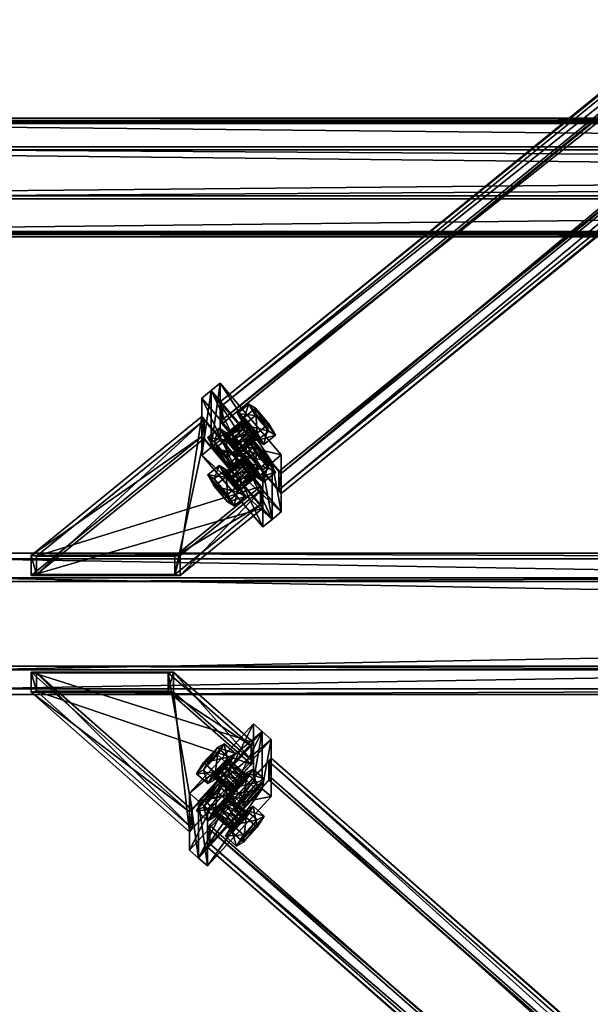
# Model space of a CAD drawing. Header units: millimetres. Extents: x -333 to 67333, y -930 to 39730.
# Tile 865 of 1056: x 137 to 616, y 33905 to 34731. Entities that reach past the tile are written whole.
import ezdxf

# ---------------------------------------------------------------- set-up
doc = ezdxf.new("R2010")
doc.units = ezdxf.units.MM
for name, color, linetype in [('13', 7, 'Continuous'), ('3', 7, 'Continuous'), ('5', 7, 'Continuous'), ('95', 7, 'Continuous'), ('99', 7, 'Continuous')]:
    doc.layers.add(name, color=color, linetype=linetype)

msp = doc.modelspace()

# ---------------------------------------------------------------- meshes
at = {"layer": '13', "color": 30}
mesh = msp.add_polyface(dxfattribs=at)
corners = [(-330.01, 34551.68, 4335.28), (-330.01, 34624.07, 4319.89), (6099.99, 34624.07, 4319.89), (6099.99, 34551.68, 4335.28), (-330.01, 34582.9, 4126.22), (6099.99, 34582.9, 4126.22), (-330.01, 34643.55, 4113.33), (6099.99, 34643.55, 4113.33), (-330.01, 34646.25, 4126.05), (6099.99, 34646.25, 4126.05), (-330.01, 34648.2, 4125.63), (6099.99, 34648.2, 4125.63), (-330.01, 34645.09, 4110.96), (6099.99, 34645.09, 4110.96), (-330.01, 34580.53, 4124.68), (6099.99, 34580.53, 4124.68), (-330.01, 34621.69, 4318.35), (6099.99, 34621.69, 4318.35), (-330.01, 34553.22, 4332.91), (6099.99, 34553.22, 4332.91), (-330.01, 34550.52, 4320.19), (6099.99, 34550.52, 4320.19), (-330.01, 34548.56, 4320.61), (6099.99, 34548.56, 4320.61)]
mesh.append_faces([[corners[k] for k in face] for face in [(0, 2, 3, 3), (1, 5, 2, 2), (4, 7, 5, 5), (6, 9, 7, 7), (8, 11, 9, 9), (10, 13, 11, 11), (12, 15, 13, 13), (14, 17, 15, 15), (16, 19, 17, 17), (18, 21, 19, 19), (20, 23, 21, 21), (22, 3, 23, 23), (8, 12, 10, 10), (20, 0, 22, 22), (11, 7, 9, 9), (3, 21, 23, 23)]], dxfattribs={"vtx0": -1, "color": 30})
mesh.append_faces([[corners[k] for k in face] for face in [(12, 6, 14, 14), (14, 1, 16, 16), (16, 0, 18, 18), (18, 0, 20, 20), (2, 19, 3, 3), (19, 2, 17, 17), (17, 2, 15, 15), (15, 5, 13, 13), (21, 3, 19, 19)]], dxfattribs={"vtx0": -1, "vtx1": -1, "color": 30})
mesh.append_faces([[corners[k] for k in face] for face in [(12, 8, 6, 6), (14, 6, 4, 4), (14, 4, 1, 1), (16, 1, 0, 0), (7, 11, 13, 13), (15, 2, 5, 5), (13, 5, 7, 7)]], dxfattribs={"vtx0": -1, "vtx2": -1, "vtx3": -1, "color": 30})
mesh.append_faces([[corners[k] for k in face] for face in [(0, 1, 2, 2), (1, 4, 5, 5), (4, 6, 7, 7), (6, 8, 9, 9), (8, 10, 11, 11), (10, 12, 13, 13), (12, 14, 15, 15), (14, 16, 17, 17), (16, 18, 19, 19), (18, 20, 21, 21), (20, 22, 23, 23), (22, 0, 3, 3)]], dxfattribs={"vtx2": -1, "vtx3": -1, "color": 30})
at = {"layer": '3', "color": 91}
mesh = msp.add_polyface(dxfattribs=at)
corners = [(5281.19, 38434.09, 3186.08), (5328.47, 38378.41, 3197.91), (354.54, 34336.47, 4057.01), (307.25, 34392.14, 4045.18), (5328.47, 38393.8, 3270.3), (354.54, 34351.85, 4129.4), (5281.19, 38449.47, 3258.46), (307.25, 34407.53, 4117.56), (5279.27, 38435.72, 3182.67), (5279.27, 38452.35, 3260.92), (305.33, 34410.41, 4120.02), (305.33, 34393.78, 4041.77), (5330.39, 38392.16, 3273.71), (356.46, 34350.22, 4132.81), (5330.39, 38375.53, 3195.46), (356.46, 34333.59, 4054.56)]
mesh.append_faces([[corners[k] for k in face] for face in [(0, 2, 3, 3), (1, 5, 2, 2), (4, 7, 5, 5), (6, 3, 7, 7), (8, 10, 11, 11), (9, 13, 10, 10), (12, 15, 13, 13), (14, 11, 15, 15)]], dxfattribs={"vtx0": -1, "color": 91})
mesh.append_faces([[corners[k] for k in face] for face in [(9, 6, 12, 12), (6, 8, 0, 0), (0, 8, 1, 1), (14, 1, 8, 8), (11, 3, 15, 15), (3, 10, 7, 7), (15, 2, 13, 13), (2, 15, 3, 3), (13, 7, 10, 10)]], dxfattribs={"vtx0": -1, "vtx1": -1, "color": 91})
mesh.append_faces([[corners[k] for k in face] for face in [(6, 9, 8, 8), (12, 6, 4, 4), (4, 14, 12, 12), (14, 4, 1, 1), (3, 11, 10, 10), (13, 2, 5, 5), (13, 5, 7, 7)]], dxfattribs={"vtx0": -1, "vtx2": -1, "vtx3": -1, "color": 91})
mesh.append_faces([[corners[k] for k in face] for face in [(0, 1, 2, 2), (1, 4, 5, 5), (4, 6, 7, 7), (6, 0, 3, 3), (8, 9, 10, 10), (9, 12, 13, 13), (12, 14, 15, 15), (14, 8, 11, 11)]], dxfattribs={"vtx2": -1, "vtx3": -1, "color": 91})
mesh = msp.add_polyface(dxfattribs=at)
corners = [(291.87, 34379.64, 4047.84), (339.16, 34323.97, 4059.67), (267.15, 34265.45, 4072.11), (151.35, 34265.45, 4072.11), (339.16, 34339.35, 4132.05), (267.15, 34280.84, 4144.49), (291.87, 34395.03, 4120.22), (151.35, 34280.84, 4144.49), (289.95, 34381.28, 4044.42), (289.95, 34397.91, 4122.67), (146.65, 34281.46, 4147.42), (146.65, 34264.83, 4069.17), (341.07, 34337.72, 4135.47), (271.85, 34281.46, 4147.42), (341.07, 34321.09, 4057.22), (271.84, 34264.83, 4069.17)]
mesh.append_faces([[corners[k] for k in face] for face in [(0, 2, 3, 3), (1, 5, 2, 2), (4, 7, 5, 5), (6, 3, 7, 7), (8, 10, 11, 11), (9, 13, 10, 10), (12, 15, 13, 13), (14, 11, 15, 15)]], dxfattribs={"vtx0": -1, "color": 91})
mesh.append_faces([[corners[k] for k in face] for face in [(6, 8, 0, 0), (0, 8, 1, 1), (12, 4, 14, 14), (11, 3, 15, 15), (3, 10, 7, 7), (7, 10, 5, 5), (15, 2, 13, 13), (2, 15, 3, 3), (13, 5, 10, 10)]], dxfattribs={"vtx0": -1, "vtx1": -1, "color": 91})
mesh.append_faces([[corners[k] for k in face] for face in [(9, 6, 4, 4), (6, 9, 8, 8), (1, 8, 14, 14), (4, 12, 9, 9), (14, 4, 1, 1), (3, 11, 10, 10), (13, 2, 5, 5)]], dxfattribs={"vtx0": -1, "vtx2": -1, "vtx3": -1, "color": 91})
mesh.append_faces([[corners[k] for k in face] for face in [(0, 1, 2, 2), (1, 4, 5, 5), (4, 6, 7, 7), (6, 0, 3, 3), (8, 9, 10, 10), (9, 12, 13, 13), (12, 14, 15, 15), (14, 8, 11, 11)]], dxfattribs={"vtx2": -1, "vtx3": -1, "color": 91})
mesh = msp.add_polyface(dxfattribs=at)
corners = [(331.17, 34106.58, 4105.87), (281.69, 34052.77, 4117.31), (151.12, 34167.64, 4092.9), (261.78, 34167.64, 4092.9), (281.69, 34068.15, 4189.7), (151.12, 34183.02, 4165.28), (331.17, 34121.97, 4178.26), (261.78, 34183.02, 4165.28), (333.18, 34108.14, 4102.48), (333.18, 34124.78, 4180.73), (266.27, 34183.65, 4168.21), (266.27, 34167.01, 4089.96), (279.68, 34066.6, 4193.09), (146.64, 34183.65, 4168.22), (279.68, 34049.96, 4114.84), (146.64, 34167.01, 4089.96)]
mesh.append_faces([[corners[k] for k in face] for face in [(0, 2, 3, 3), (1, 5, 2, 2), (4, 7, 5, 5), (6, 3, 7, 7), (8, 10, 11, 11), (9, 13, 10, 10), (12, 15, 13, 13), (14, 11, 15, 15)]], dxfattribs={"vtx0": -1, "color": 91})
mesh.append_faces([[corners[k] for k in face] for face in [(8, 6, 9, 9), (6, 8, 0, 0), (12, 4, 14, 14), (4, 9, 6, 6), (14, 0, 8, 8), (3, 10, 7, 7), (15, 2, 13, 13)]], dxfattribs={"vtx0": -1, "vtx1": -1, "color": 91})
mesh.append_faces([[corners[k] for k in face] for face in [(4, 12, 9, 9), (14, 4, 1, 1), (14, 1, 0, 0), (11, 3, 2, 2), (3, 11, 10, 10), (7, 10, 13, 13), (2, 15, 11, 11), (13, 2, 5, 5), (13, 5, 7, 7)]], dxfattribs={"vtx0": -1, "vtx2": -1, "vtx3": -1, "color": 91})
mesh.append_faces([[corners[k] for k in face] for face in [(0, 1, 2, 2), (1, 4, 5, 5), (4, 6, 7, 7), (6, 0, 3, 3), (8, 9, 10, 10), (9, 12, 13, 13), (12, 14, 15, 15), (14, 8, 11, 11)]], dxfattribs={"vtx2": -1, "vtx3": -1, "color": 91})
mesh = msp.add_polyface(dxfattribs=at)
corners = [(5204.31, 29819.17, 5017.15), (5154.82, 29765.35, 5028.59), (296.56, 34039.69, 4120.09), (346.04, 34093.5, 4108.65), (5154.82, 29780.74, 5100.97), (296.56, 34055.07, 4192.48), (5204.31, 29834.55, 5089.53), (346.04, 34108.89, 4181.04), (5206.31, 29820.73, 5013.75), (5206.31, 29837.36, 5092), (348.05, 34111.69, 4183.51), (348.05, 34095.06, 4105.26), (5152.82, 29779.18, 5104.37), (294.55, 34053.51, 4195.87), (5152.82, 29762.55, 5026.12), (294.55, 34036.88, 4117.62)]
mesh.append_faces([[corners[k] for k in face] for face in [(0, 2, 3, 3), (1, 5, 2, 2), (4, 7, 5, 5), (6, 3, 7, 7), (8, 10, 11, 11), (9, 13, 10, 10), (12, 15, 13, 13), (14, 11, 15, 15)]], dxfattribs={"vtx0": -1, "color": 91})
mesh.append_faces([[corners[k] for k in face] for face in [(9, 6, 12, 12), (6, 8, 0, 0), (0, 8, 1, 1), (12, 4, 14, 14), (4, 12, 6, 6), (14, 1, 8, 8), (11, 3, 15, 15), (3, 10, 7, 7), (7, 10, 5, 5), (15, 2, 13, 13), (2, 15, 3, 3), (13, 5, 10, 10)]], dxfattribs={"vtx0": -1, "vtx1": -1, "color": 91})
mesh.append_faces([[corners[k] for k in face] for face in [(6, 9, 8, 8), (14, 4, 1, 1), (3, 11, 10, 10), (13, 2, 5, 5)]], dxfattribs={"vtx0": -1, "vtx2": -1, "vtx3": -1, "color": 91})
mesh.append_faces([[corners[k] for k in face] for face in [(0, 1, 2, 2), (1, 4, 5, 5), (4, 6, 7, 7), (6, 0, 3, 3), (8, 9, 10, 10), (9, 12, 13, 13), (12, 14, 15, 15), (14, 8, 11, 11)]], dxfattribs={"vtx2": -1, "vtx3": -1, "color": 91})
at = {"layer": '5', "color": 131}
mesh = msp.add_polyface(dxfattribs=at)
corners = [(5410.06, 34259.67, 4064.12), (5410.06, 34169.68, 4083.25), (90.05, 34169.68, 4083.25), (90.05, 34259.67, 4064.12), (5410.06, 34188.81, 4173.24), (90.05, 34188.8, 4173.24), (5410.06, 34278.8, 4154.11), (90.05, 34278.79, 4154.11), (5410.06, 34262.75, 4059.38), (5410.06, 34283.54, 4157.19), (90.05, 34283.54, 4157.19), (90.05, 34262.75, 4059.38), (5410.06, 34185.72, 4177.98), (90.05, 34185.72, 4177.98), (5410.06, 34164.93, 4080.17), (90.05, 34164.93, 4080.17)]
mesh.append_faces([[corners[k] for k in face] for face in [(0, 2, 3, 3), (1, 5, 2, 2), (4, 7, 5, 5), (6, 3, 7, 7), (8, 10, 11, 11), (9, 13, 10, 10), (12, 15, 13, 13), (14, 11, 15, 15)]], dxfattribs={"vtx0": -1, "color": 131})
mesh.append_faces([[corners[k] for k in face] for face in [(9, 6, 12, 12), (6, 8, 0, 0), (0, 8, 1, 1), (12, 4, 14, 14), (4, 12, 6, 6), (14, 1, 8, 8), (11, 3, 15, 15), (3, 10, 7, 7), (15, 2, 13, 13), (2, 15, 3, 3), (13, 7, 10, 10)]], dxfattribs={"vtx0": -1, "vtx1": -1, "color": 131})
mesh.append_faces([[corners[k] for k in face] for face in [(6, 9, 8, 8), (14, 4, 1, 1), (3, 11, 10, 10), (13, 2, 5, 5), (13, 5, 7, 7)]], dxfattribs={"vtx0": -1, "vtx2": -1, "vtx3": -1, "color": 131})
mesh.append_faces([[corners[k] for k in face] for face in [(0, 1, 2, 2), (1, 4, 5, 5), (4, 6, 7, 7), (6, 0, 3, 3), (8, 9, 10, 10), (9, 12, 13, 13), (12, 14, 15, 15), (14, 8, 11, 11)]], dxfattribs={"vtx2": -1, "vtx3": -1, "color": 131})
at = {"layer": '95', "color": 7}
mesh = msp.add_polyface(dxfattribs=at)
corners = [(337.29, 34380.07, 4162.25), (336.43, 34380.04, 4157.14), (321.05, 34367.53, 4159.8), (321.9, 34367.57, 4164.91), (334.09, 34382.03, 4152.98), (318.71, 34369.53, 4155.64), (330.89, 34385.51, 4150.87), (315.51, 34373.01, 4153.53), (327.7, 34389.55, 4151.38), (312.32, 34377.05, 4154.04), (325.36, 34393.07, 4154.37), (309.98, 34380.57, 4157.03), (324.5, 34395.11, 4159.05), (309.12, 34382.61, 4161.71), (325.36, 34395.15, 4164.16), (309.98, 34382.64, 4166.81), (327.7, 34393.15, 4168.32), (312.32, 34380.65, 4170.98), (330.89, 34389.67, 4170.43), (315.51, 34377.17, 4173.09), (334.09, 34385.63, 4169.92), (318.71, 34373.13, 4172.58), (336.43, 34382.11, 4166.93), (321.05, 34369.61, 4169.58), (326.58, 34362.06, 4166.08), (321.05, 34365.46, 4150.02), (311.43, 34357.64, 4151.68), (316.96, 34354.24, 4167.74), (309.98, 34378.49, 4147.25), (300.36, 34370.67, 4148.91), (304.44, 34388.12, 4160.54), (294.83, 34380.31, 4162.2), (309.98, 34384.72, 4176.59), (300.36, 34376.91, 4178.25), (321.05, 34371.69, 4179.36), (311.43, 34363.88, 4181.02), (351.58, 34382.37, 4161.76), (346.04, 34385.77, 4145.7), (336.43, 34377.96, 4147.36), (341.96, 34374.56, 4163.42), (334.98, 34398.8, 4142.93), (325.36, 34390.99, 4144.59), (329.44, 34408.44, 4156.22), (319.83, 34400.62, 4157.88), (334.98, 34405.04, 4172.28), (325.36, 34397.22, 4173.94), (346.04, 34392.01, 4175.05), (336.43, 34384.19, 4176.71), (337.29, 34348.88, 4015.53), (336.43, 34348.85, 4010.42), (321.05, 34336.35, 4013.08), (321.9, 34336.38, 4018.18), (334.09, 34350.84, 4006.26), (318.71, 34338.34, 4008.91), (330.89, 34354.33, 4004.15), (315.51, 34341.82, 4006.8), (327.7, 34358.37, 4004.66), (312.32, 34345.87, 4007.31), (325.36, 34361.88, 4007.65), (309.98, 34349.38, 4010.31), (324.5, 34363.93, 4012.33), (309.12, 34351.43, 4014.99), (325.36, 34363.96, 4017.43), (309.98, 34351.46, 4020.09), (327.7, 34361.97, 4021.6), (312.32, 34349.47, 4024.26), (330.89, 34358.48, 4023.71), (315.51, 34345.98, 4026.37), (334.09, 34354.44, 4023.2), (318.71, 34341.94, 4025.85), (336.43, 34350.93, 4020.2), (321.05, 34338.43, 4022.86), (326.58, 34330.87, 4019.35), (321.05, 34334.27, 4003.3), (311.43, 34326.46, 4004.96), (316.96, 34323.06, 4021.01), (309.98, 34347.3, 4000.53), (300.36, 34339.49, 4002.19), (304.44, 34356.94, 4013.81), (294.83, 34349.12, 4015.48), (309.98, 34353.54, 4029.87), (300.36, 34345.73, 4031.53), (321.05, 34340.51, 4032.64), (311.43, 34332.69, 4034.3), (351.58, 34351.19, 4015.04), (346.04, 34354.58, 3998.98), (336.43, 34346.77, 4000.64), (341.96, 34343.37, 4016.7), (334.98, 34367.62, 3996.21), (325.36, 34359.8, 3997.87), (329.44, 34377.25, 4009.5), (319.83, 34369.44, 4011.16), (334.98, 34373.85, 4025.55), (325.36, 34366.04, 4027.21), (346.04, 34360.82, 4028.32), (336.43, 34353.01, 4029.98)]
mesh.append_faces([[corners[k] for k in face] for face in [(0, 2, 3, 3), (1, 5, 2, 2), (4, 7, 5, 5), (6, 9, 7, 7), (8, 11, 9, 9), (10, 13, 11, 11), (12, 15, 13, 13), (14, 17, 15, 15), (16, 19, 17, 17), (18, 21, 19, 19), (20, 23, 21, 21), (22, 3, 23, 23), (6, 10, 8, 8), (18, 22, 20, 20), (23, 19, 21, 21), (11, 7, 9, 9), (24, 26, 27, 27), (25, 29, 26, 26), (28, 31, 29, 29), (30, 33, 31, 31), (32, 35, 33, 33), (34, 27, 35, 35), (25, 30, 28, 28), (32, 24, 34, 34), (27, 33, 35, 35), (31, 26, 29, 29), (36, 38, 39, 39), (37, 41, 38, 38), (40, 43, 41, 41), (42, 45, 43, 43), (44, 47, 45, 45), (46, 39, 47, 47), (37, 42, 40, 40), (44, 36, 46, 46), (39, 45, 47, 47), (43, 38, 41, 41), (48, 50, 51, 51), (49, 53, 50, 50), (52, 55, 53, 53), (54, 57, 55, 55), (56, 59, 57, 57), (58, 61, 59, 59), (60, 63, 61, 61), (62, 65, 63, 63), (64, 67, 65, 65), (66, 69, 67, 67), (68, 71, 69, 69), (70, 51, 71, 71), (54, 58, 56, 56), (66, 70, 68, 68), (71, 67, 69, 69), (59, 55, 57, 57), (72, 74, 75, 75), (73, 77, 74, 74), (76, 79, 77, 77), (78, 81, 79, 79), (80, 83, 81, 81), (82, 75, 83, 83), (73, 78, 76, 76), (80, 72, 82, 82), (75, 81, 83, 83), (79, 74, 77, 77), (84, 86, 87, 87), (85, 89, 86, 86), (88, 91, 89, 89), (90, 93, 91, 91), (92, 95, 93, 93), (94, 87, 95, 95), (85, 90, 88, 88), (92, 84, 94, 94), (87, 93, 95, 95), (91, 86, 89, 89)]], dxfattribs={"vtx0": -1, "color": 7})
mesh.append_faces([[corners[k] for k in face] for face in [(10, 4, 12, 12), (12, 1, 14, 14), (14, 0, 16, 16), (16, 22, 18, 18), (19, 23, 17, 17), (17, 3, 15, 15), (15, 2, 13, 13), (13, 5, 11, 11), (30, 24, 32, 32), (33, 26, 31, 31), (42, 37, 44, 44), (45, 39, 43, 43), (58, 52, 60, 60), (60, 49, 62, 62), (62, 48, 64, 64), (64, 70, 66, 66), (67, 71, 65, 65), (65, 51, 63, 63), (63, 50, 61, 61), (61, 53, 59, 59), (78, 72, 80, 80), (81, 75, 79, 79), (90, 85, 92, 92), (93, 87, 91, 91)]], dxfattribs={"vtx0": -1, "vtx1": -1, "color": 7})
mesh.append_faces([[corners[k] for k in face] for face in [(10, 6, 4, 4), (12, 4, 1, 1), (14, 1, 0, 0), (16, 0, 22, 22), (17, 23, 3, 3), (15, 3, 2, 2), (13, 2, 5, 5), (11, 5, 7, 7), (30, 25, 24, 24), (33, 27, 26, 26), (44, 37, 36, 36), (43, 39, 38, 38), (58, 54, 52, 52), (60, 52, 49, 49), (62, 49, 48, 48), (64, 48, 70, 70), (65, 71, 51, 51), (63, 51, 50, 50), (61, 50, 53, 53), (59, 53, 55, 55), (78, 73, 72, 72), (79, 75, 74, 74), (92, 85, 84, 84), (91, 87, 86, 86)]], dxfattribs={"vtx0": -1, "vtx2": -1, "vtx3": -1, "color": 7})
mesh.append_faces([[corners[k] for k in face] for face in [(0, 1, 2, 2), (1, 4, 5, 5), (4, 6, 7, 7), (6, 8, 9, 9), (8, 10, 11, 11), (10, 12, 13, 13), (12, 14, 15, 15), (14, 16, 17, 17), (16, 18, 19, 19), (18, 20, 21, 21), (20, 22, 23, 23), (22, 0, 3, 3), (24, 25, 26, 26), (25, 28, 29, 29), (28, 30, 31, 31), (30, 32, 33, 33), (32, 34, 35, 35), (34, 24, 27, 27), (36, 37, 38, 38), (37, 40, 41, 41), (40, 42, 43, 43), (42, 44, 45, 45), (44, 46, 47, 47), (46, 36, 39, 39), (48, 49, 50, 50), (49, 52, 53, 53), (52, 54, 55, 55), (54, 56, 57, 57), (56, 58, 59, 59), (58, 60, 61, 61), (60, 62, 63, 63), (62, 64, 65, 65), (64, 66, 67, 67), (66, 68, 69, 69), (68, 70, 71, 71), (70, 48, 51, 51), (72, 73, 74, 74), (73, 76, 77, 77), (76, 78, 79, 79), (78, 80, 81, 81), (80, 82, 83, 83), (82, 72, 75, 75), (84, 85, 86, 86), (85, 88, 89, 89), (88, 90, 91, 91), (90, 92, 93, 93), (92, 94, 95, 95), (94, 84, 87, 87)]], dxfattribs={"vtx2": -1, "vtx3": -1, "color": 7})
mesh = msp.add_polyface(dxfattribs=at)
corners = [(314.61, 34082.61, 4225.47), (315.51, 34082.54, 4220.37), (300.64, 34095.62, 4217.59), (299.74, 34095.69, 4222.69), (317.96, 34084.44, 4216.23), (303.09, 34097.53, 4213.45), (321.3, 34087.8, 4214.15), (306.43, 34100.88, 4211.36), (324.64, 34091.72, 4214.68), (309.77, 34104.8, 4211.9), (327.09, 34095.14, 4217.7), (312.22, 34108.22, 4214.92), (327.99, 34097.15, 4222.38), (313.12, 34110.23, 4219.6), (327.09, 34097.22, 4227.48), (312.22, 34110.3, 4224.7), (324.64, 34095.32, 4231.63), (309.77, 34108.4, 4228.84), (321.3, 34091.96, 4233.71), (306.43, 34105.04, 4230.93), (317.96, 34088.04, 4233.17), (303.09, 34101.13, 4230.39), (315.51, 34084.62, 4230.16), (300.64, 34097.7, 4227.38), (294.85, 34090.37, 4223.82), (300.64, 34093.55, 4207.81), (291.35, 34101.72, 4206.07), (285.55, 34098.54, 4222.09), (312.22, 34106.14, 4205.14), (302.93, 34114.32, 4203.4), (318.01, 34115.56, 4218.47), (308.72, 34123.74, 4216.73), (312.22, 34112.38, 4234.48), (302.93, 34120.56, 4232.74), (300.64, 34099.78, 4237.16), (291.35, 34107.96, 4235.42), (319.01, 34069.11, 4228.34), (324.8, 34072.29, 4212.33), (315.51, 34080.46, 4210.59), (309.72, 34077.28, 4226.6), (336.39, 34084.88, 4209.65), (327.09, 34093.06, 4207.92), (342.18, 34094.3, 4222.99), (332.88, 34102.48, 4221.25), (336.39, 34091.12, 4239), (327.09, 34099.3, 4237.26), (324.8, 34078.52, 4241.68), (315.51, 34086.7, 4239.94), (314.61, 34051.42, 4078.75), (315.51, 34051.36, 4073.65), (300.64, 34064.44, 4070.87), (299.74, 34064.5, 4075.97), (317.96, 34053.26, 4069.51), (303.09, 34066.34, 4066.73), (321.3, 34056.61, 4067.42), (306.43, 34069.7, 4064.64), (324.64, 34060.53, 4067.96), (309.77, 34073.61, 4065.18), (327.09, 34063.95, 4070.98), (312.22, 34077.03, 4068.19), (327.99, 34065.97, 4075.66), (313.12, 34079.05, 4072.88), (327.09, 34066.03, 4080.76), (312.22, 34079.11, 4077.98), (324.64, 34064.13, 4084.9), (309.77, 34077.21, 4082.12), (321.3, 34060.77, 4086.99), (306.43, 34073.86, 4084.21), (317.96, 34056.86, 4086.45), (303.09, 34069.94, 4083.67), (315.51, 34053.44, 4083.43), (300.64, 34066.52, 4080.65), (294.85, 34059.18, 4077.1), (300.64, 34062.36, 4061.09), (291.35, 34070.54, 4059.35), (285.55, 34067.36, 4075.36), (312.22, 34074.96, 4058.41), (302.93, 34083.13, 4056.68), (318.01, 34084.37, 4071.75), (308.72, 34092.55, 4070.01), (312.22, 34081.19, 4087.76), (302.93, 34089.37, 4086.02), (300.64, 34068.6, 4090.43), (291.35, 34076.77, 4088.7), (319.01, 34037.92, 4081.62), (324.8, 34041.1, 4065.61), (315.51, 34049.28, 4063.87), (309.72, 34046.1, 4079.88), (336.39, 34053.7, 4062.93), (327.09, 34061.87, 4061.19), (342.18, 34063.11, 4076.27), (332.88, 34071.29, 4074.53), (336.39, 34059.93, 4092.28), (327.09, 34068.11, 4090.54), (324.8, 34047.34, 4094.95), (315.51, 34055.51, 4093.22)]
mesh.append_faces([[corners[k] for k in face] for face in [(0, 2, 3, 3), (1, 5, 2, 2), (4, 7, 5, 5), (6, 9, 7, 7), (8, 11, 9, 9), (10, 13, 11, 11), (12, 15, 13, 13), (14, 17, 15, 15), (16, 19, 17, 17), (18, 21, 19, 19), (20, 23, 21, 21), (22, 3, 23, 23), (4, 8, 6, 6), (16, 20, 18, 18), (21, 17, 19, 19), (9, 5, 7, 7), (24, 26, 27, 27), (25, 29, 26, 26), (28, 31, 29, 29), (30, 33, 31, 31), (32, 35, 33, 33), (34, 27, 35, 35), (25, 30, 28, 28), (32, 24, 34, 34), (27, 33, 35, 35), (31, 26, 29, 29), (36, 38, 39, 39), (37, 41, 38, 38), (40, 43, 41, 41), (42, 45, 43, 43), (44, 47, 45, 45), (46, 39, 47, 47), (37, 42, 40, 40), (44, 36, 46, 46), (39, 45, 47, 47), (43, 38, 41, 41), (48, 50, 51, 51), (49, 53, 50, 50), (52, 55, 53, 53), (54, 57, 55, 55), (56, 59, 57, 57), (58, 61, 59, 59), (60, 63, 61, 61), (62, 65, 63, 63), (64, 67, 65, 65), (66, 69, 67, 67), (68, 71, 69, 69), (70, 51, 71, 71), (52, 56, 54, 54), (64, 68, 66, 66), (69, 65, 67, 67), (57, 53, 55, 55), (72, 74, 75, 75), (73, 77, 74, 74), (76, 79, 77, 77), (78, 81, 79, 79), (80, 83, 81, 81), (82, 75, 83, 83), (73, 78, 76, 76), (80, 72, 82, 82), (75, 81, 83, 83), (79, 74, 77, 77), (84, 86, 87, 87), (85, 89, 86, 86), (88, 91, 89, 89), (90, 93, 91, 91), (92, 95, 93, 93), (94, 87, 95, 95), (85, 90, 88, 88), (92, 84, 94, 94), (87, 93, 95, 95), (91, 86, 89, 89)]], dxfattribs={"vtx0": -1, "color": 7})
mesh.append_faces([[corners[k] for k in face] for face in [(8, 4, 10, 10), (10, 1, 12, 12), (12, 0, 14, 14), (14, 22, 16, 16), (17, 23, 15, 15), (15, 3, 13, 13), (13, 2, 11, 11), (11, 5, 9, 9), (30, 24, 32, 32), (33, 26, 31, 31), (42, 36, 44, 44), (45, 39, 43, 43), (56, 52, 58, 58), (58, 49, 60, 60), (60, 48, 62, 62), (62, 70, 64, 64), (65, 71, 63, 63), (63, 51, 61, 61), (61, 50, 59, 59), (59, 53, 57, 57), (78, 72, 80, 80), (81, 74, 79, 79), (90, 84, 92, 92), (93, 87, 91, 91)]], dxfattribs={"vtx0": -1, "vtx1": -1, "color": 7})
mesh.append_faces([[corners[k] for k in face] for face in [(10, 4, 1, 1), (12, 1, 0, 0), (14, 0, 22, 22), (16, 22, 20, 20), (17, 21, 23, 23), (15, 23, 3, 3), (13, 3, 2, 2), (11, 2, 5, 5), (30, 25, 24, 24), (33, 27, 26, 26), (42, 37, 36, 36), (43, 39, 38, 38), (58, 52, 49, 49), (60, 49, 48, 48), (62, 48, 70, 70), (64, 70, 68, 68), (65, 69, 71, 71), (63, 71, 51, 51), (61, 51, 50, 50), (59, 50, 53, 53), (78, 73, 72, 72), (81, 75, 74, 74), (90, 85, 84, 84), (91, 87, 86, 86)]], dxfattribs={"vtx0": -1, "vtx2": -1, "vtx3": -1, "color": 7})
mesh.append_faces([[corners[k] for k in face] for face in [(0, 1, 2, 2), (1, 4, 5, 5), (4, 6, 7, 7), (6, 8, 9, 9), (8, 10, 11, 11), (10, 12, 13, 13), (12, 14, 15, 15), (14, 16, 17, 17), (16, 18, 19, 19), (18, 20, 21, 21), (20, 22, 23, 23), (22, 0, 3, 3), (24, 25, 26, 26), (25, 28, 29, 29), (28, 30, 31, 31), (30, 32, 33, 33), (32, 34, 35, 35), (34, 24, 27, 27), (36, 37, 38, 38), (37, 40, 41, 41), (40, 42, 43, 43), (42, 44, 45, 45), (44, 46, 47, 47), (46, 36, 39, 39), (48, 49, 50, 50), (49, 52, 53, 53), (52, 54, 55, 55), (54, 56, 57, 57), (56, 58, 59, 59), (58, 60, 61, 61), (60, 62, 63, 63), (62, 64, 65, 65), (64, 66, 67, 67), (66, 68, 69, 69), (68, 70, 71, 71), (70, 48, 51, 51), (72, 73, 74, 74), (73, 76, 77, 77), (76, 78, 79, 79), (78, 80, 81, 81), (80, 82, 83, 83), (82, 72, 75, 75), (84, 85, 86, 86), (85, 88, 89, 89), (88, 90, 91, 91), (90, 92, 93, 93), (92, 94, 95, 95), (94, 84, 87, 87)]], dxfattribs={"vtx2": -1, "vtx3": -1, "color": 7})
at = {"layer": '99', "color": 7}
mesh = msp.add_polyface(dxfattribs=at)
corners = [(356.46, 34365.81, 4206.17), (305.33, 34426, 4193.38), (305.33, 34378.18, 3968.4), (356.46, 34317.99, 3981.2), (297.64, 34419.75, 4194.71), (297.64, 34371.93, 3969.73), (348.76, 34359.56, 4207.5), (348.76, 34311.74, 3982.53)]
mesh.append_faces([[corners[k] for k in face] for face in [(0, 2, 3, 3), (1, 5, 2, 2), (4, 7, 5, 5), (6, 3, 7, 7), (1, 6, 4, 4), (3, 5, 7, 7)]], dxfattribs={"vtx0": -1, "color": 7})
mesh.append_faces([[corners[k] for k in face] for face in [(0, 1, 2, 2), (1, 4, 5, 5), (4, 6, 7, 7), (6, 0, 3, 3), (1, 0, 6, 6), (3, 2, 5, 5)]], dxfattribs={"vtx2": -1, "vtx3": -1, "color": 7})
mesh = msp.add_polyface(dxfattribs=at)
corners = [(348.76, 34359.56, 4207.5), (297.64, 34419.75, 4194.71), (297.64, 34371.93, 3969.73), (348.76, 34311.74, 3982.53), (289.95, 34413.5, 4196.04), (289.95, 34365.68, 3971.06), (341.07, 34353.31, 4208.83), (341.07, 34305.49, 3983.85)]
mesh.append_faces([[corners[k] for k in face] for face in [(0, 2, 3, 3), (1, 5, 2, 2), (4, 7, 5, 5), (6, 3, 7, 7), (1, 6, 4, 4), (3, 5, 7, 7)]], dxfattribs={"vtx0": -1, "color": 7})
mesh.append_faces([[corners[k] for k in face] for face in [(0, 1, 2, 2), (1, 4, 5, 5), (4, 6, 7, 7), (6, 0, 3, 3), (1, 0, 6, 6), (3, 2, 5, 5)]], dxfattribs={"vtx2": -1, "vtx3": -1, "color": 7})
mesh = msp.add_polyface(dxfattribs=at)
corners = [(287.12, 34075.65, 4267.85), (340.62, 34133.83, 4255.48), (340.62, 34086.01, 4030.51), (287.12, 34027.83, 4042.87), (333.18, 34140.37, 4254.09), (333.18, 34092.55, 4029.11), (279.68, 34082.19, 4266.46), (279.68, 34034.37, 4041.48)]
mesh.append_faces([[corners[k] for k in face] for face in [(0, 2, 3, 3), (1, 5, 2, 2), (4, 7, 5, 5), (6, 3, 7, 7), (1, 6, 4, 4), (3, 5, 7, 7)]], dxfattribs={"vtx0": -1, "color": 7})
mesh.append_faces([[corners[k] for k in face] for face in [(0, 1, 2, 2), (1, 4, 5, 5), (4, 6, 7, 7), (6, 0, 3, 3), (1, 0, 6, 6), (3, 2, 5, 5)]], dxfattribs={"vtx2": -1, "vtx3": -1, "color": 7})
mesh = msp.add_polyface(dxfattribs=at)
corners = [(294.55, 34069.11, 4269.24), (348.05, 34127.29, 4256.87), (348.05, 34079.47, 4031.9), (294.55, 34021.29, 4044.26), (340.62, 34133.83, 4255.48), (340.62, 34086.01, 4030.51), (287.12, 34075.65, 4267.85), (287.12, 34027.83, 4042.87)]
mesh.append_faces([[corners[k] for k in face] for face in [(0, 2, 3, 3), (1, 5, 2, 2), (4, 7, 5, 5), (6, 3, 7, 7), (1, 6, 4, 4), (3, 5, 7, 7)]], dxfattribs={"vtx0": -1, "color": 7})
mesh.append_faces([[corners[k] for k in face] for face in [(0, 1, 2, 2), (1, 4, 5, 5), (4, 6, 7, 7), (6, 0, 3, 3), (1, 0, 6, 6), (3, 2, 5, 5)]], dxfattribs={"vtx2": -1, "vtx3": -1, "color": 7})

doc.saveas('drawing.dxf')
